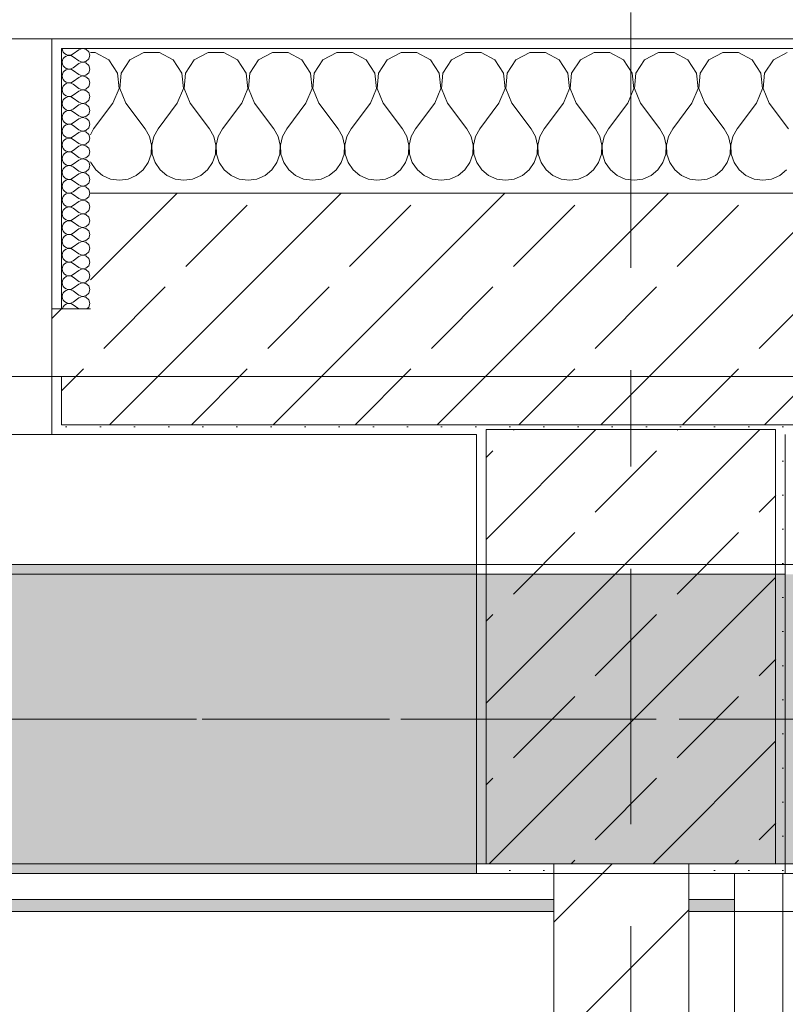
# Model space of a CAD drawing. Header units: metres. Extents: x -3.6 to 84.5, y -11 to 16.8.
# Tile 273 of 361: x 39.5 to 40.3, y 12.9 to 13.9. Entities that reach past the tile are written whole.
import ezdxf

# ---------------------------------------------------------------- set-up
doc = ezdxf.new("R2010")
doc.units = ezdxf.units.M
doc.header["$MEASUREMENT"] = 0
for name, pattern in [('Achse', [0.2, 0.1, -0.05, 0, -0.05]), ('Strichlinie doppelt', [0.546806, 0.264583, -0.105833, 0.070556, -0.105833]), ('Wipeout_Contour', [1, 0, -1])]:
    doc.linetypes.add(name, pattern=pattern)
for name, color, linetype in [('451 - Universal.Achsen Raster', 7, 'Continuous'), ('604 - Struktur.Wand Aussen', 7, 'Continuous'), ('605 - Struktur.Wand Innen', 7, 'Continuous'), ('607 - Struktur.Stütze', 7, 'Continuous'), ('608 - Struktur.Träger', 7, 'Continuous'), ('Neubau_606 - Struktur.Wand Innen Ausbau', 7, 'Continuous'), ('Neubau_653 - Abdeckung.TB Verkofferung', 7, 'Continuous')]:
    doc.layers.add(name, color=color, linetype=linetype)
pattern_1 = [(45, (0, 0), (-0.01767767, 0.01767767), [0, -0.025])]
pattern_2 = [(45, (0, 0), (-0.0848528, 0.0848528), []), (45, (-0.04243, 0.04243), (-0.0848528, 0.0848528), [0.09, -0.03])]
pattern_3 = [(0, (0, 0), (0, 0.08660254), [0, -0.05]), (0, (0.025, 0.0433), (0, 0.08660254), [0, -0.05])]

# ---------------------------------------------------------------- blocks, each defined once
blk = doc.blocks.new('*X27')
at = {"layer": '604 - Struktur.Wand Aussen', "color": 7, "linetype": 'Continuous', "lineweight": 5}
for p, q in [((39.5748, 13.8407), (39.57, 13.8407)), ((39.5891, 13.833), (39.5748, 13.8407)), ((39.6252, 13.8407), (39.6109, 13.833)), ((39.6415, 13.8407), (39.6252, 13.8407)), ((39.6558, 13.833), (39.6415, 13.8407)), ((39.6919, 13.8407), (39.6776, 13.833)), ((39.7081, 13.8407), (39.6919, 13.8407)), ((39.7224, 13.833), (39.7081, 13.8407)), ((39.7585, 13.8407), (39.7442, 13.833)), ((39.7748, 13.8407), (39.7585, 13.8407)), ((39.7891, 13.833), (39.7748, 13.8407)), ((39.8252, 13.8407), (39.8109, 13.833)), ((39.8415, 13.8407), (39.8252, 13.8407)), ((39.8558, 13.833), (39.8415, 13.8407)), ((39.8919, 13.8407), (39.8776, 13.833)), ((39.9081, 13.8407), (39.8919, 13.8407)), ((39.9224, 13.833), (39.9081, 13.8407)), ((39.9585, 13.8407), (39.9442, 13.833)), ((39.9748, 13.8407), (39.9585, 13.8407)), ((39.9891, 13.833), (39.9748, 13.8407)), ((40.0252, 13.8407), (40.0109, 13.833)), ((40.0415, 13.8407), (40.0252, 13.8407)), ((40.0558, 13.833), (40.0415, 13.8407)), ((40.0919, 13.8407), (40.0776, 13.833)), ((40.1081, 13.8407), (40.0919, 13.8407)), ((40.1224, 13.833), (40.1081, 13.8407)), ((40.1585, 13.8407), (40.1442, 13.833)), ((40.1748, 13.8407), (40.1585, 13.8407)), ((40.1891, 13.833), (40.1748, 13.8407)), ((40.2252, 13.8407), (40.2109, 13.833)), ((40.2415, 13.8407), (40.2252, 13.8407)), ((40.2558, 13.833), (40.2415, 13.8407)), ((40.2919, 13.8407), (40.2776, 13.833)), ((39.5981, 13.8195), (39.5891, 13.833)), ((39.6109, 13.833), (39.6019, 13.8195)), ((39.6648, 13.8195), (39.6558, 13.833)), ((39.6776, 13.833), (39.6686, 13.8195)), ((39.7314, 13.8195), (39.7224, 13.833)), ((39.7442, 13.833), (39.7352, 13.8195)), ((39.7981, 13.8195), (39.7891, 13.833)), ((39.8109, 13.833), (39.8019, 13.8195)), ((39.8648, 13.8195), (39.8558, 13.833)), ((39.8776, 13.833), (39.8686, 13.8195)), ((39.9314, 13.8195), (39.9224, 13.833)), ((39.9442, 13.833), (39.9352, 13.8195)), ((39.9981, 13.8195), (39.9891, 13.833)), ((40.0109, 13.833), (40.0019, 13.8195)), ((40.0648, 13.8195), (40.0558, 13.833)), ((40.0776, 13.833), (40.0686, 13.8195)), ((40.1314, 13.8195), (40.1224, 13.833)), ((40.1442, 13.833), (40.1352, 13.8195)), ((40.1981, 13.8195), (40.1891, 13.833)), ((40.2109, 13.833), (40.2019, 13.8195)), ((40.2648, 13.8195), (40.2558, 13.833)), ((40.2776, 13.833), (40.2686, 13.8195)), ((39.5996, 13.8033), (39.5981, 13.8195)), ((39.6019, 13.8195), (39.6004, 13.8033)), ((39.6663, 13.8033), (39.6648, 13.8195)), ((39.6686, 13.8195), (39.667, 13.8033)), ((39.733, 13.8033), (39.7314, 13.8195)), ((39.7352, 13.8195), (39.7337, 13.8033)), ((39.7996, 13.8033), (39.7981, 13.8195)), ((39.8019, 13.8195), (39.8004, 13.8033)), ((39.8663, 13.8033), (39.8648, 13.8195)), ((39.8686, 13.8195), (39.867, 13.8033)), ((39.933, 13.8033), (39.9314, 13.8195)), ((39.9352, 13.8195), (39.9337, 13.8033)), ((39.9996, 13.8033), (39.9981, 13.8195)), ((40.0019, 13.8195), (40.0004, 13.8033)), ((40.0663, 13.8033), (40.0648, 13.8195)), ((40.0686, 13.8195), (40.067, 13.8033)), ((40.133, 13.8033), (40.1314, 13.8195)), ((40.1352, 13.8195), (40.1337, 13.8033)), ((40.1996, 13.8033), (40.1981, 13.8195)), ((40.2019, 13.8195), (40.2004, 13.8033)), ((40.2663, 13.8033), (40.2648, 13.8195)), ((40.2686, 13.8195), (40.267, 13.8033)), ((39.5933, 13.7883), (39.5996, 13.8033)), ((39.6004, 13.8033), (39.6067, 13.7883)), ((39.66, 13.7883), (39.6663, 13.8033)), ((39.667, 13.8033), (39.6733, 13.7883)), ((39.7267, 13.7883), (39.733, 13.8033)), ((39.7337, 13.8033), (39.74, 13.7883)), ((39.7933, 13.7883), (39.7996, 13.8033)), ((39.8004, 13.8033), (39.8067, 13.7883)), ((39.86, 13.7883), (39.8663, 13.8033)), ((39.867, 13.8033), (39.8733, 13.7883)), ((39.9267, 13.7883), (39.933, 13.8033)), ((39.9337, 13.8033), (39.94, 13.7883)), ((39.9933, 13.7883), (39.9996, 13.8033)), ((40.0004, 13.8033), (40.0067, 13.7883)), ((40.06, 13.7883), (40.0663, 13.8033)), ((40.067, 13.8033), (40.0733, 13.7883)), ((40.1267, 13.7883), (40.133, 13.8033)), ((40.1337, 13.8033), (40.14, 13.7883)), ((40.1933, 13.7883), (40.1996, 13.8033)), ((40.2004, 13.8033), (40.2067, 13.7883)), ((40.26, 13.7883), (40.2663, 13.8033)), ((40.267, 13.8033), (40.2733, 13.7883)), ((39.5933, 13.7883), (39.5733, 13.7617)), ((39.6067, 13.7883), (39.6267, 13.7617)), ((39.66, 13.7883), (39.64, 13.7617)), ((39.6733, 13.7883), (39.6933, 13.7617)), ((39.7267, 13.7883), (39.7067, 13.7617)), ((39.74, 13.7883), (39.76, 13.7617)), ((39.7933, 13.7883), (39.7733, 13.7617)), ((39.8067, 13.7883), (39.8267, 13.7617)), ((39.86, 13.7883), (39.84, 13.7617)), ((39.8733, 13.7883), (39.8933, 13.7617)), ((39.9267, 13.7883), (39.9067, 13.7617)), ((39.94, 13.7883), (39.96, 13.7617)), ((39.9933, 13.7883), (39.9733, 13.7617)), ((40.0067, 13.7883), (40.0267, 13.7617)), ((40.06, 13.7883), (40.04, 13.7617)), ((40.0733, 13.7883), (40.0933, 13.7617)), ((40.1267, 13.7883), (40.1067, 13.7617)), ((40.14, 13.7883), (40.16, 13.7617)), ((40.1933, 13.7883), (40.1733, 13.7617)), ((40.2067, 13.7883), (40.2267, 13.7617)), ((40.26, 13.7883), (40.24, 13.7617)), ((40.2733, 13.7883), (40.2933, 13.7617)), ((39.5733, 13.7617), (39.57, 13.7556)), ((39.6311, 13.7536), (39.6267, 13.7617)), ((39.64, 13.7617), (39.6355, 13.7536)), ((39.6978, 13.7536), (39.6933, 13.7617)), ((39.7067, 13.7617), (39.7022, 13.7536)), ((39.7645, 13.7536), (39.76, 13.7617)), ((39.7733, 13.7617), (39.7689, 13.7536)), ((39.8311, 13.7536), (39.8267, 13.7617)), ((39.84, 13.7617), (39.8355, 13.7536)), ((39.8978, 13.7536), (39.8933, 13.7617)), ((39.9067, 13.7617), (39.9022, 13.7536)), ((39.9645, 13.7536), (39.96, 13.7617)), ((39.9733, 13.7617), (39.9689, 13.7536)), ((40.0311, 13.7536), (40.0267, 13.7617)), ((40.04, 13.7617), (40.0355, 13.7536)), ((40.0978, 13.7536), (40.0933, 13.7617)), ((40.1067, 13.7617), (40.1022, 13.7536)), ((40.1645, 13.7536), (40.16, 13.7617)), ((40.1733, 13.7617), (40.1689, 13.7536)), ((40.2311, 13.7536), (40.2267, 13.7617)), ((40.24, 13.7617), (40.2355, 13.7536)), ((39.6332, 13.7447), (39.6311, 13.7536)), ((39.6328, 13.7355), (39.6332, 13.7447)), ((39.6355, 13.7536), (39.6335, 13.7447)), ((39.6335, 13.7447), (39.6339, 13.7355)), ((39.6999, 13.7447), (39.6978, 13.7536)), ((39.6994, 13.7355), (39.6999, 13.7447)), ((39.7022, 13.7536), (39.7001, 13.7447)), ((39.7001, 13.7447), (39.7006, 13.7355)), ((39.7665, 13.7447), (39.7645, 13.7536)), ((39.7661, 13.7355), (39.7665, 13.7447)), ((39.7689, 13.7536), (39.7668, 13.7447)), ((39.7668, 13.7447), (39.7672, 13.7355)), ((39.8332, 13.7447), (39.8311, 13.7536)), ((39.8328, 13.7355), (39.8332, 13.7447)), ((39.8355, 13.7536), (39.8335, 13.7447)), ((39.8335, 13.7447), (39.8339, 13.7355)), ((39.8999, 13.7447), (39.8978, 13.7536)), ((39.8994, 13.7355), (39.8999, 13.7447)), ((39.9022, 13.7536), (39.9001, 13.7447)), ((39.9001, 13.7447), (39.9006, 13.7355)), ((39.9665, 13.7447), (39.9645, 13.7536)), ((39.9661, 13.7355), (39.9665, 13.7447)), ((39.9689, 13.7536), (39.9668, 13.7447)), ((39.9668, 13.7447), (39.9672, 13.7355)), ((40.0332, 13.7447), (40.0311, 13.7536)), ((40.0328, 13.7355), (40.0332, 13.7447)), ((40.0355, 13.7536), (40.0335, 13.7447)), ((40.0335, 13.7447), (40.0339, 13.7355)), ((40.0999, 13.7447), (40.0978, 13.7536)), ((40.0994, 13.7355), (40.0999, 13.7447)), ((40.1022, 13.7536), (40.1001, 13.7447)), ((40.1001, 13.7447), (40.1006, 13.7355)), ((40.1665, 13.7447), (40.1645, 13.7536)), ((40.1661, 13.7355), (40.1665, 13.7447)), ((40.1689, 13.7536), (40.1668, 13.7447)), ((40.1668, 13.7447), (40.1672, 13.7355)), ((40.2332, 13.7447), (40.2311, 13.7536)), ((40.2328, 13.7355), (40.2332, 13.7447)), ((40.2355, 13.7536), (40.2335, 13.7447)), ((40.2335, 13.7447), (40.2339, 13.7355)), ((39.6298, 13.7268), (39.6328, 13.7355)), ((39.6339, 13.7355), (39.6369, 13.7268)), ((39.6965, 13.7268), (39.6994, 13.7355)), ((39.7006, 13.7355), (39.7035, 13.7268)), ((39.7631, 13.7268), (39.7661, 13.7355)), ((39.7672, 13.7355), (39.7702, 13.7268)), ((39.8298, 13.7268), (39.8328, 13.7355)), ((39.8339, 13.7355), (39.8369, 13.7268)), ((39.8965, 13.7268), (39.8994, 13.7355)), ((39.9006, 13.7355), (39.9035, 13.7268)), ((39.9631, 13.7268), (39.9661, 13.7355)), ((39.9672, 13.7355), (39.9702, 13.7268)), ((40.0298, 13.7268), (40.0328, 13.7355)), ((40.0339, 13.7355), (40.0369, 13.7268)), ((40.0965, 13.7268), (40.0994, 13.7355)), ((40.1006, 13.7355), (40.1035, 13.7268)), ((40.1631, 13.7268), (40.1661, 13.7355)), ((40.1672, 13.7355), (40.1702, 13.7268)), ((40.2298, 13.7268), (40.2328, 13.7355)), ((40.2339, 13.7355), (40.2369, 13.7268)), ((39.57, 13.7273), (39.5702, 13.7268)), ((39.5702, 13.7268), (39.5754, 13.7192)), ((39.6246, 13.7192), (39.6298, 13.7268)), ((39.6369, 13.7268), (39.6421, 13.7192)), ((39.6913, 13.7192), (39.6965, 13.7268)), ((39.7035, 13.7268), (39.7087, 13.7192)), ((39.7579, 13.7192), (39.7631, 13.7268)), ((39.7702, 13.7268), (39.7754, 13.7192)), ((39.8246, 13.7192), (39.8298, 13.7268)), ((39.8369, 13.7268), (39.8421, 13.7192)), ((39.8913, 13.7192), (39.8965, 13.7268)), ((39.9035, 13.7268), (39.9087, 13.7192)), ((39.9579, 13.7192), (39.9631, 13.7268)), ((39.9702, 13.7268), (39.9754, 13.7192)), ((40.0246, 13.7192), (40.0298, 13.7268)), ((40.0369, 13.7268), (40.0421, 13.7192)), ((40.0913, 13.7192), (40.0965, 13.7268)), ((40.1035, 13.7268), (40.1087, 13.7192)), ((40.1579, 13.7192), (40.1631, 13.7268)), ((40.1702, 13.7268), (40.1754, 13.7192)), ((40.2246, 13.7192), (40.2298, 13.7268)), ((40.2369, 13.7268), (40.2421, 13.7192)), ((39.5754, 13.7192), (39.5825, 13.7133)), ((39.6175, 13.7133), (39.6246, 13.7192)), ((39.6421, 13.7192), (39.6491, 13.7133)), ((39.6842, 13.7133), (39.6913, 13.7192)), ((39.7087, 13.7192), (39.7158, 13.7133)), ((39.7509, 13.7133), (39.7579, 13.7192)), ((39.7754, 13.7192), (39.7825, 13.7133)), ((39.8175, 13.7133), (39.8246, 13.7192)), ((39.8421, 13.7192), (39.8491, 13.7133)), ((39.8842, 13.7133), (39.8913, 13.7192)), ((39.9087, 13.7192), (39.9158, 13.7133)), ((39.9509, 13.7133), (39.9579, 13.7192)), ((39.9754, 13.7192), (39.9825, 13.7133)), ((40.0175, 13.7133), (40.0246, 13.7192)), ((40.0421, 13.7192), (40.0491, 13.7133)), ((40.0842, 13.7133), (40.0913, 13.7192)), ((40.1087, 13.7192), (40.1158, 13.7133)), ((40.1509, 13.7133), (40.1579, 13.7192)), ((40.1754, 13.7192), (40.1825, 13.7133)), ((40.2175, 13.7133), (40.2246, 13.7192)), ((40.2421, 13.7192), (40.2491, 13.7133)), ((40.2842, 13.7133), (40.2913, 13.7192)), ((39.5825, 13.7133), (39.5909, 13.7096)), ((39.5909, 13.7096), (39.6, 13.7083)), ((39.6, 13.7083), (39.6091, 13.7096)), ((39.6091, 13.7096), (39.6175, 13.7133)), ((39.6491, 13.7133), (39.6576, 13.7096)), ((39.6576, 13.7096), (39.6667, 13.7083)), ((39.6667, 13.7083), (39.6758, 13.7096)), ((39.6758, 13.7096), (39.6842, 13.7133)), ((39.7158, 13.7133), (39.7242, 13.7096)), ((39.7242, 13.7096), (39.7333, 13.7083)), ((39.7333, 13.7083), (39.7424, 13.7096)), ((39.7424, 13.7096), (39.7509, 13.7133)), ((39.7825, 13.7133), (39.7909, 13.7096)), ((39.7909, 13.7096), (39.8, 13.7083)), ((39.8, 13.7083), (39.8091, 13.7096)), ((39.8091, 13.7096), (39.8175, 13.7133)), ((39.8491, 13.7133), (39.8576, 13.7096)), ((39.8576, 13.7096), (39.8667, 13.7083)), ((39.8667, 13.7083), (39.8758, 13.7096)), ((39.8758, 13.7096), (39.8842, 13.7133)), ((39.9158, 13.7133), (39.9242, 13.7096)), ((39.9242, 13.7096), (39.9333, 13.7083)), ((39.9333, 13.7083), (39.9424, 13.7096)), ((39.9424, 13.7096), (39.9509, 13.7133)), ((39.9825, 13.7133), (39.9909, 13.7096)), ((39.9909, 13.7096), (40, 13.7083)), ((40, 13.7083), (40.0091, 13.7096)), ((40.0091, 13.7096), (40.0175, 13.7133)), ((40.0491, 13.7133), (40.0576, 13.7096)), ((40.0576, 13.7096), (40.0667, 13.7083)), ((40.0667, 13.7083), (40.0758, 13.7096)), ((40.0758, 13.7096), (40.0842, 13.7133)), ((40.1158, 13.7133), (40.1242, 13.7096)), ((40.1242, 13.7096), (40.1333, 13.7083)), ((40.1333, 13.7083), (40.1424, 13.7096)), ((40.1424, 13.7096), (40.1509, 13.7133)), ((40.1825, 13.7133), (40.1909, 13.7096)), ((40.1909, 13.7096), (40.2, 13.7083)), ((40.2, 13.7083), (40.2091, 13.7096)), ((40.2091, 13.7096), (40.2175, 13.7133)), ((40.2491, 13.7133), (40.2576, 13.7096)), ((40.2576, 13.7096), (40.2667, 13.7083)), ((40.2667, 13.7083), (40.2758, 13.7096)), ((40.2758, 13.7096), (40.2842, 13.7133))]:
    blk.add_line(p, q, dxfattribs=at)
blk = doc.blocks.new('*X53')
at = {"layer": '604 - Struktur.Wand Aussen', "color": 7, "linetype": 'Continuous', "lineweight": 5}
for p, q in [((39.5407, 13.845), (39.541, 13.843)), ((39.541, 13.843), (39.5418, 13.8412)), ((39.5418, 13.8412), (39.543, 13.8397)), ((39.543, 13.8397), (39.5447, 13.8386)), ((39.5447, 13.8371), (39.543, 13.836)), ((39.5447, 13.8386), (39.5465, 13.838)), ((39.5465, 13.8377), (39.5447, 13.8371)), ((39.5465, 13.838), (39.5485, 13.8379)), ((39.5485, 13.8378), (39.5465, 13.8377)), ((39.5485, 13.8379), (39.5504, 13.8383)), ((39.5504, 13.8374), (39.5485, 13.8378)), ((39.5504, 13.8383), (39.5521, 13.8393)), ((39.5521, 13.8364), (39.5504, 13.8374)), ((39.5579, 13.8436), (39.5521, 13.8393)), ((39.5615, 13.845), (39.5579, 13.8436)), ((39.5653, 13.8442), (39.5615, 13.845)), ((39.5682, 13.8416), (39.5653, 13.8442)), ((39.5693, 13.8379), (39.5682, 13.8416)), ((39.5682, 13.8341), (39.5693, 13.8379)), ((39.541, 13.8327), (39.5407, 13.8307)), ((39.5407, 13.8307), (39.541, 13.8288)), ((39.5418, 13.8345), (39.541, 13.8327)), ((39.541, 13.8288), (39.5418, 13.827)), ((39.543, 13.836), (39.5418, 13.8345)), ((39.5418, 13.827), (39.543, 13.8254)), ((39.5579, 13.8321), (39.5521, 13.8364)), ((39.5579, 13.8293), (39.5521, 13.825)), ((39.5579, 13.8321), (39.5615, 13.8307)), ((39.5615, 13.8307), (39.5579, 13.8293)), ((39.5615, 13.8307), (39.5653, 13.8315)), ((39.5653, 13.83), (39.5615, 13.8307)), ((39.5653, 13.8315), (39.5682, 13.8341)), ((39.5682, 13.8273), (39.5653, 13.83)), ((39.5693, 13.8236), (39.5682, 13.8273)), ((39.541, 13.8184), (39.5407, 13.8164)), ((39.5407, 13.8164), (39.541, 13.8145)), ((39.5418, 13.8202), (39.541, 13.8184)), ((39.543, 13.8217), (39.5418, 13.8202)), ((39.543, 13.8254), (39.5447, 13.8243)), ((39.5447, 13.8228), (39.543, 13.8217)), ((39.5447, 13.8243), (39.5465, 13.8237)), ((39.5465, 13.8234), (39.5447, 13.8228)), ((39.5465, 13.8237), (39.5485, 13.8236)), ((39.5485, 13.8235), (39.5465, 13.8234)), ((39.5485, 13.8236), (39.5504, 13.824)), ((39.5504, 13.8231), (39.5485, 13.8235)), ((39.5504, 13.824), (39.5521, 13.825)), ((39.5521, 13.8221), (39.5504, 13.8231)), ((39.5579, 13.8179), (39.5521, 13.8221)), ((39.5579, 13.8179), (39.5615, 13.8165)), ((39.5615, 13.8164), (39.5579, 13.815)), ((39.5615, 13.8165), (39.5653, 13.8172)), ((39.5653, 13.8157), (39.5615, 13.8164)), ((39.5653, 13.8172), (39.5682, 13.8198)), ((39.5682, 13.8198), (39.5693, 13.8236)), ((39.541, 13.8145), (39.5418, 13.8127)), ((39.5418, 13.8059), (39.541, 13.8041)), ((39.5418, 13.8127), (39.543, 13.8112)), ((39.543, 13.8074), (39.5418, 13.8059)), ((39.543, 13.8112), (39.5447, 13.81)), ((39.5447, 13.8085), (39.543, 13.8074)), ((39.5447, 13.81), (39.5465, 13.8094)), ((39.5465, 13.8092), (39.5447, 13.8085)), ((39.5465, 13.8094), (39.5485, 13.8093)), ((39.5485, 13.8093), (39.5465, 13.8092)), ((39.5485, 13.8093), (39.5504, 13.8098)), ((39.5504, 13.8088), (39.5485, 13.8093)), ((39.5504, 13.8098), (39.5521, 13.8107)), ((39.5521, 13.8079), (39.5504, 13.8088)), ((39.5579, 13.815), (39.5521, 13.8107)), ((39.5579, 13.8036), (39.5521, 13.8079)), ((39.5682, 13.813), (39.5653, 13.8157)), ((39.5693, 13.8093), (39.5682, 13.813)), ((39.5682, 13.8055), (39.5693, 13.8093)), ((39.541, 13.8041), (39.5407, 13.8021)), ((39.5407, 13.8021), (39.541, 13.8002)), ((39.541, 13.8002), (39.5418, 13.7984)), ((39.5418, 13.7984), (39.543, 13.7969)), ((39.543, 13.7969), (39.5447, 13.7958)), ((39.5447, 13.7958), (39.5465, 13.7951)), ((39.5504, 13.7955), (39.5521, 13.7964)), ((39.5579, 13.8007), (39.5521, 13.7964)), ((39.5579, 13.8036), (39.5615, 13.8022)), ((39.5615, 13.8021), (39.5579, 13.8007)), ((39.5615, 13.8022), (39.5653, 13.8029)), ((39.5653, 13.8014), (39.5615, 13.8021)), ((39.5653, 13.8029), (39.5682, 13.8055)), ((39.5682, 13.7988), (39.5653, 13.8014)), ((39.5693, 13.795), (39.5682, 13.7988)), ((39.541, 13.7898), (39.5407, 13.7879)), ((39.5407, 13.7879), (39.541, 13.7859)), ((39.5418, 13.7916), (39.541, 13.7898)), ((39.541, 13.7859), (39.5418, 13.7841)), ((39.543, 13.7931), (39.5418, 13.7916)), ((39.5447, 13.7942), (39.543, 13.7931)), ((39.5465, 13.7949), (39.5447, 13.7942)), ((39.5465, 13.7951), (39.5485, 13.795)), ((39.5485, 13.795), (39.5465, 13.7949)), ((39.5485, 13.795), (39.5504, 13.7955)), ((39.5504, 13.7945), (39.5485, 13.795)), ((39.5521, 13.7936), (39.5504, 13.7945)), ((39.5579, 13.7893), (39.5521, 13.7936)), ((39.5579, 13.7864), (39.5521, 13.7821)), ((39.5579, 13.7893), (39.5615, 13.7879)), ((39.5615, 13.7878), (39.5579, 13.7864)), ((39.5615, 13.7879), (39.5653, 13.7886)), ((39.5653, 13.7871), (39.5615, 13.7878)), ((39.5653, 13.7886), (39.5682, 13.7912)), ((39.5682, 13.7845), (39.5653, 13.7871)), ((39.5682, 13.7912), (39.5693, 13.795)), ((39.541, 13.7755), (39.5407, 13.7736)), ((39.5418, 13.7773), (39.541, 13.7755)), ((39.5418, 13.7841), (39.543, 13.7826)), ((39.543, 13.7788), (39.5418, 13.7773)), ((39.543, 13.7826), (39.5447, 13.7815)), ((39.5447, 13.78), (39.543, 13.7788)), ((39.5447, 13.7815), (39.5465, 13.7808)), ((39.5465, 13.7806), (39.5447, 13.78)), ((39.5465, 13.7808), (39.5485, 13.7807)), ((39.5485, 13.7807), (39.5465, 13.7806)), ((39.5485, 13.7807), (39.5504, 13.7812)), ((39.5504, 13.7802), (39.5485, 13.7807)), ((39.5504, 13.7812), (39.5521, 13.7821)), ((39.5521, 13.7793), (39.5504, 13.7802)), ((39.5579, 13.775), (39.5521, 13.7793)), ((39.5653, 13.7743), (39.5682, 13.777)), ((39.5693, 13.7807), (39.5682, 13.7845)), ((39.5682, 13.777), (39.5693, 13.7807)), ((39.5407, 13.7736), (39.541, 13.7716)), ((39.541, 13.7716), (39.5418, 13.7698)), ((39.5418, 13.7698), (39.543, 13.7683)), ((39.543, 13.7683), (39.5447, 13.7672)), ((39.5447, 13.7657), (39.543, 13.7646)), ((39.5447, 13.7672), (39.5465, 13.7666)), ((39.5465, 13.7663), (39.5447, 13.7657)), ((39.5465, 13.7666), (39.5485, 13.7665)), ((39.5485, 13.7664), (39.5465, 13.7663)), ((39.5485, 13.7665), (39.5504, 13.7669)), ((39.5504, 13.766), (39.5485, 13.7664)), ((39.5504, 13.7669), (39.5521, 13.7679)), ((39.5521, 13.765), (39.5504, 13.766)), ((39.5579, 13.7721), (39.5521, 13.7679)), ((39.5579, 13.775), (39.5615, 13.7736)), ((39.5615, 13.7735), (39.5579, 13.7721)), ((39.5615, 13.7736), (39.5653, 13.7743)), ((39.5653, 13.7728), (39.5615, 13.7735)), ((39.5682, 13.7702), (39.5653, 13.7728)), ((39.5693, 13.7664), (39.5682, 13.7702)), ((39.5682, 13.7627), (39.5693, 13.7664)), ((39.541, 13.7612), (39.5407, 13.7593)), ((39.5407, 13.7593), (39.541, 13.7573)), ((39.5418, 13.763), (39.541, 13.7612)), ((39.541, 13.7573), (39.5418, 13.7555)), ((39.543, 13.7646), (39.5418, 13.763)), ((39.5418, 13.7555), (39.543, 13.754)), ((39.5579, 13.7607), (39.5521, 13.765)), ((39.5579, 13.7579), (39.5521, 13.7536)), ((39.5579, 13.7607), (39.5615, 13.7593)), ((39.5615, 13.7593), (39.5579, 13.7579)), ((39.5615, 13.7593), (39.5653, 13.76)), ((39.5653, 13.7585), (39.5615, 13.7593)), ((39.5653, 13.76), (39.5682, 13.7627)), ((39.5682, 13.7559), (39.5653, 13.7585)), ((39.5693, 13.7521), (39.5682, 13.7559)), ((39.541, 13.747), (39.5407, 13.745)), ((39.5407, 13.745), (39.541, 13.743)), ((39.5418, 13.7488), (39.541, 13.747)), ((39.543, 13.7503), (39.5418, 13.7488)), ((39.543, 13.754), (39.5447, 13.7529)), ((39.5447, 13.7514), (39.543, 13.7503)), ((39.5447, 13.7529), (39.5465, 13.7523)), ((39.5465, 13.752), (39.5447, 13.7514)), ((39.5465, 13.7523), (39.5485, 13.7522)), ((39.5485, 13.7521), (39.5465, 13.752)), ((39.5485, 13.7522), (39.5504, 13.7526)), ((39.5504, 13.7517), (39.5485, 13.7521)), ((39.5504, 13.7526), (39.5521, 13.7536)), ((39.5521, 13.7507), (39.5504, 13.7517)), ((39.5579, 13.7464), (39.5521, 13.7507)), ((39.5579, 13.7464), (39.5615, 13.745)), ((39.5615, 13.745), (39.5579, 13.7436)), ((39.5615, 13.745), (39.5653, 13.7458)), ((39.5653, 13.7442), (39.5615, 13.745)), ((39.5653, 13.7458), (39.5682, 13.7484)), ((39.5682, 13.7484), (39.5693, 13.7521)), ((39.541, 13.743), (39.5418, 13.7412)), ((39.5418, 13.7345), (39.541, 13.7327)), ((39.5418, 13.7412), (39.543, 13.7397)), ((39.543, 13.736), (39.5418, 13.7345)), ((39.543, 13.7397), (39.5447, 13.7386)), ((39.5447, 13.7371), (39.543, 13.736)), ((39.5447, 13.7386), (39.5465, 13.738)), ((39.5465, 13.7377), (39.5447, 13.7371)), ((39.5465, 13.738), (39.5485, 13.7379)), ((39.5485, 13.7378), (39.5465, 13.7377)), ((39.5485, 13.7379), (39.5504, 13.7383)), ((39.5504, 13.7374), (39.5485, 13.7378)), ((39.5504, 13.7383), (39.5521, 13.7393)), ((39.5521, 13.7364), (39.5504, 13.7374)), ((39.5579, 13.7436), (39.5521, 13.7393)), ((39.5579, 13.7321), (39.5521, 13.7364)), ((39.5682, 13.7416), (39.5653, 13.7442)), ((39.5693, 13.7379), (39.5682, 13.7416)), ((39.5682, 13.7341), (39.5693, 13.7379)), ((39.541, 13.7327), (39.5407, 13.7307)), ((39.5407, 13.7307), (39.541, 13.7288)), ((39.541, 13.7288), (39.5418, 13.727)), ((39.5418, 13.727), (39.543, 13.7254)), ((39.543, 13.7254), (39.5447, 13.7243)), ((39.5447, 13.7243), (39.5465, 13.7237)), ((39.5504, 13.724), (39.5521, 13.725)), ((39.5579, 13.7293), (39.5521, 13.725)), ((39.5579, 13.7321), (39.5615, 13.7307)), ((39.5615, 13.7307), (39.5579, 13.7293)), ((39.5615, 13.7307), (39.5653, 13.7315)), ((39.5653, 13.73), (39.5615, 13.7307)), ((39.5653, 13.7315), (39.5682, 13.7341)), ((39.5682, 13.7273), (39.5653, 13.73)), ((39.5693, 13.7236), (39.5682, 13.7273)), ((39.541, 13.7184), (39.5407, 13.7164)), ((39.5407, 13.7164), (39.541, 13.7145)), ((39.5418, 13.7202), (39.541, 13.7184)), ((39.541, 13.7145), (39.5418, 13.7127)), ((39.543, 13.7217), (39.5418, 13.7202)), ((39.5447, 13.7228), (39.543, 13.7217)), ((39.5465, 13.7234), (39.5447, 13.7228)), ((39.5465, 13.7237), (39.5485, 13.7236)), ((39.5485, 13.7235), (39.5465, 13.7234)), ((39.5485, 13.7236), (39.5504, 13.724)), ((39.5504, 13.7231), (39.5485, 13.7235)), ((39.5521, 13.7221), (39.5504, 13.7231)), ((39.5579, 13.7179), (39.5521, 13.7221)), ((39.5579, 13.715), (39.5521, 13.7107)), ((39.5579, 13.7179), (39.5615, 13.7165)), ((39.5615, 13.7164), (39.5579, 13.715)), ((39.5615, 13.7165), (39.5653, 13.7172)), ((39.5653, 13.7157), (39.5615, 13.7164)), ((39.5653, 13.7172), (39.5682, 13.7198)), ((39.5682, 13.713), (39.5653, 13.7157)), ((39.5682, 13.7198), (39.5693, 13.7236)), ((39.541, 13.7041), (39.5407, 13.7021)), ((39.5418, 13.7059), (39.541, 13.7041)), ((39.5418, 13.7127), (39.543, 13.7112)), ((39.543, 13.7074), (39.5418, 13.7059)), ((39.543, 13.7112), (39.5447, 13.71)), ((39.5447, 13.7085), (39.543, 13.7074)), ((39.5447, 13.71), (39.5465, 13.7094)), ((39.5465, 13.7092), (39.5447, 13.7085)), ((39.5465, 13.7094), (39.5485, 13.7093)), ((39.5485, 13.7093), (39.5465, 13.7092)), ((39.5485, 13.7093), (39.5504, 13.7098)), ((39.5504, 13.7088), (39.5485, 13.7093)), ((39.5504, 13.7098), (39.5521, 13.7107)), ((39.5521, 13.7079), (39.5504, 13.7088)), ((39.5579, 13.7036), (39.5521, 13.7079)), ((39.5653, 13.7029), (39.5682, 13.7055)), ((39.5693, 13.7093), (39.5682, 13.713)), ((39.5682, 13.7055), (39.5693, 13.7093)), ((39.5407, 13.7021), (39.541, 13.7002)), ((39.541, 13.7002), (39.5418, 13.6984)), ((39.5418, 13.6984), (39.543, 13.6969)), ((39.543, 13.6969), (39.5447, 13.6958)), ((39.5447, 13.6942), (39.543, 13.6931)), ((39.5447, 13.6958), (39.5465, 13.6951)), ((39.5465, 13.6949), (39.5447, 13.6942)), ((39.5465, 13.6951), (39.5485, 13.695)), ((39.5485, 13.695), (39.5465, 13.6949)), ((39.5485, 13.695), (39.5504, 13.6955)), ((39.5504, 13.6945), (39.5485, 13.695)), ((39.5504, 13.6955), (39.5521, 13.6964)), ((39.5521, 13.6936), (39.5504, 13.6945)), ((39.5579, 13.7007), (39.5521, 13.6964)), ((39.5579, 13.7036), (39.5615, 13.7022)), ((39.5615, 13.7021), (39.5579, 13.7007)), ((39.5615, 13.7022), (39.5653, 13.7029)), ((39.5653, 13.7014), (39.5615, 13.7021)), ((39.5682, 13.6988), (39.5653, 13.7014)), ((39.5693, 13.695), (39.5682, 13.6988)), ((39.5682, 13.6912), (39.5693, 13.695)), ((39.541, 13.6898), (39.5407, 13.6879)), ((39.5407, 13.6879), (39.541, 13.6859)), ((39.5418, 13.6916), (39.541, 13.6898)), ((39.541, 13.6859), (39.5418, 13.6841)), ((39.543, 13.6931), (39.5418, 13.6916)), ((39.5418, 13.6841), (39.543, 13.6826)), ((39.5579, 13.6893), (39.5521, 13.6936)), ((39.5579, 13.6864), (39.5521, 13.6821)), ((39.5579, 13.6893), (39.5615, 13.6879)), ((39.5615, 13.6878), (39.5579, 13.6864)), ((39.5615, 13.6879), (39.5653, 13.6886)), ((39.5653, 13.6871), (39.5615, 13.6878)), ((39.5653, 13.6886), (39.5682, 13.6912)), ((39.5682, 13.6845), (39.5653, 13.6871)), ((39.5693, 13.6807), (39.5682, 13.6845)), ((39.541, 13.6755), (39.5407, 13.6736)), ((39.5407, 13.6736), (39.541, 13.6716)), ((39.5418, 13.6773), (39.541, 13.6755)), ((39.543, 13.6788), (39.5418, 13.6773)), ((39.543, 13.6826), (39.5447, 13.6815)), ((39.5447, 13.68), (39.543, 13.6788)), ((39.5447, 13.6815), (39.5465, 13.6808)), ((39.5465, 13.6806), (39.5447, 13.68)), ((39.5465, 13.6808), (39.5485, 13.6807)), ((39.5485, 13.6807), (39.5465, 13.6806)), ((39.5485, 13.6807), (39.5504, 13.6812)), ((39.5504, 13.6802), (39.5485, 13.6807)), ((39.5504, 13.6812), (39.5521, 13.6821)), ((39.5521, 13.6793), (39.5504, 13.6802)), ((39.5579, 13.675), (39.5521, 13.6793)), ((39.5579, 13.675), (39.5615, 13.6736)), ((39.5615, 13.6735), (39.5579, 13.6721)), ((39.5615, 13.6736), (39.5653, 13.6743)), ((39.5653, 13.6728), (39.5615, 13.6735)), ((39.5653, 13.6743), (39.5682, 13.677)), ((39.5682, 13.677), (39.5693, 13.6807)), ((39.541, 13.6716), (39.5418, 13.6698)), ((39.5418, 13.663), (39.541, 13.6612)), ((39.5418, 13.6698), (39.543, 13.6683)), ((39.543, 13.6646), (39.5418, 13.663)), ((39.543, 13.6683), (39.5447, 13.6672)), ((39.5447, 13.6657), (39.543, 13.6646)), ((39.5447, 13.6672), (39.5465, 13.6666)), ((39.5465, 13.6663), (39.5447, 13.6657)), ((39.5465, 13.6666), (39.5485, 13.6665)), ((39.5485, 13.6664), (39.5465, 13.6663)), ((39.5485, 13.6665), (39.5504, 13.6669)), ((39.5504, 13.666), (39.5485, 13.6664)), ((39.5504, 13.6669), (39.5521, 13.6679)), ((39.5521, 13.665), (39.5504, 13.666)), ((39.5579, 13.6721), (39.5521, 13.6679)), ((39.5579, 13.6607), (39.5521, 13.665)), ((39.5682, 13.6702), (39.5653, 13.6728)), ((39.5693, 13.6664), (39.5682, 13.6702)), ((39.5682, 13.6627), (39.5693, 13.6664)), ((39.541, 13.6612), (39.5407, 13.6593)), ((39.5407, 13.6593), (39.541, 13.6573)), ((39.541, 13.6573), (39.5418, 13.6555)), ((39.5418, 13.6555), (39.543, 13.654)), ((39.543, 13.654), (39.5447, 13.6529)), ((39.5447, 13.6529), (39.5465, 13.6523)), ((39.5504, 13.6526), (39.5521, 13.6536)), ((39.5579, 13.6579), (39.5521, 13.6536)), ((39.5579, 13.6607), (39.5615, 13.6593)), ((39.5615, 13.6593), (39.5579, 13.6579)), ((39.5615, 13.6593), (39.5653, 13.66)), ((39.5653, 13.6585), (39.5615, 13.6593)), ((39.5653, 13.66), (39.5682, 13.6627)), ((39.5682, 13.6559), (39.5653, 13.6585)), ((39.5693, 13.6521), (39.5682, 13.6559)), ((39.541, 13.647), (39.5407, 13.645)), ((39.5407, 13.645), (39.541, 13.643)), ((39.5418, 13.6488), (39.541, 13.647)), ((39.541, 13.643), (39.5418, 13.6412)), ((39.543, 13.6503), (39.5418, 13.6488)), ((39.5447, 13.6514), (39.543, 13.6503)), ((39.5465, 13.652), (39.5447, 13.6514)), ((39.5465, 13.6523), (39.5485, 13.6522)), ((39.5485, 13.6521), (39.5465, 13.652)), ((39.5485, 13.6522), (39.5504, 13.6526)), ((39.5504, 13.6517), (39.5485, 13.6521)), ((39.5521, 13.6507), (39.5504, 13.6517)), ((39.5579, 13.6464), (39.5521, 13.6507)), ((39.5579, 13.6436), (39.5521, 13.6393)), ((39.5579, 13.6464), (39.5615, 13.645)), ((39.5615, 13.645), (39.5579, 13.6436)), ((39.5615, 13.645), (39.5653, 13.6458)), ((39.5653, 13.6442), (39.5615, 13.645)), ((39.5653, 13.6458), (39.5682, 13.6484)), ((39.5682, 13.6416), (39.5653, 13.6442)), ((39.5682, 13.6484), (39.5693, 13.6521)), ((39.541, 13.6327), (39.5407, 13.6307)), ((39.5418, 13.6345), (39.541, 13.6327)), ((39.5418, 13.6412), (39.543, 13.6397)), ((39.543, 13.636), (39.5418, 13.6345)), ((39.543, 13.6397), (39.5447, 13.6386)), ((39.5447, 13.6371), (39.543, 13.636)), ((39.5447, 13.6386), (39.5465, 13.638)), ((39.5465, 13.6377), (39.5447, 13.6371)), ((39.5465, 13.638), (39.5485, 13.6379)), ((39.5485, 13.6378), (39.5465, 13.6377)), ((39.5485, 13.6379), (39.5504, 13.6383)), ((39.5504, 13.6374), (39.5485, 13.6378)), ((39.5504, 13.6383), (39.5521, 13.6393)), ((39.5521, 13.6364), (39.5504, 13.6374)), ((39.5579, 13.6321), (39.5521, 13.6364)), ((39.5653, 13.6315), (39.5682, 13.6341)), ((39.5693, 13.6379), (39.5682, 13.6416)), ((39.5682, 13.6341), (39.5693, 13.6379)), ((39.5407, 13.6307), (39.541, 13.6288)), ((39.541, 13.6288), (39.5418, 13.627)), ((39.5418, 13.627), (39.543, 13.6254)), ((39.543, 13.6254), (39.5447, 13.6243)), ((39.5447, 13.6228), (39.543, 13.6217)), ((39.5447, 13.6243), (39.5465, 13.6237)), ((39.5465, 13.6234), (39.5447, 13.6228)), ((39.5465, 13.6237), (39.5485, 13.6236)), ((39.5485, 13.6235), (39.5465, 13.6234)), ((39.5485, 13.6236), (39.5504, 13.624)), ((39.5504, 13.6231), (39.5485, 13.6235)), ((39.5504, 13.624), (39.5521, 13.625)), ((39.5521, 13.6221), (39.5504, 13.6231)), ((39.5579, 13.6293), (39.5521, 13.625)), ((39.5579, 13.6321), (39.5615, 13.6307)), ((39.5615, 13.6307), (39.5579, 13.6293)), ((39.5615, 13.6307), (39.5653, 13.6315)), ((39.5653, 13.63), (39.5615, 13.6307)), ((39.5682, 13.6273), (39.5653, 13.63)), ((39.5693, 13.6236), (39.5682, 13.6273)), ((39.5682, 13.6198), (39.5693, 13.6236)), ((39.541, 13.6184), (39.5407, 13.6164)), ((39.5407, 13.6164), (39.541, 13.6145)), ((39.5418, 13.6202), (39.541, 13.6184)), ((39.541, 13.6145), (39.5418, 13.6127)), ((39.543, 13.6217), (39.5418, 13.6202)), ((39.5418, 13.6127), (39.543, 13.6112)), ((39.5579, 13.6179), (39.5521, 13.6221)), ((39.5579, 13.615), (39.5521, 13.6107)), ((39.5579, 13.6179), (39.5615, 13.6165)), ((39.5615, 13.6164), (39.5579, 13.615)), ((39.5615, 13.6165), (39.5653, 13.6172)), ((39.5653, 13.6157), (39.5615, 13.6164)), ((39.5653, 13.6172), (39.5682, 13.6198)), ((39.5682, 13.613), (39.5653, 13.6157)), ((39.5693, 13.6093), (39.5682, 13.613)), ((39.541, 13.6041), (39.5407, 13.6021)), ((39.5407, 13.6021), (39.541, 13.6002)), ((39.5418, 13.6059), (39.541, 13.6041)), ((39.543, 13.6074), (39.5418, 13.6059)), ((39.543, 13.6112), (39.5447, 13.61)), ((39.5447, 13.6085), (39.543, 13.6074)), ((39.5447, 13.61), (39.5465, 13.6094)), ((39.5465, 13.6092), (39.5447, 13.6085)), ((39.5465, 13.6094), (39.5485, 13.6093)), ((39.5485, 13.6093), (39.5465, 13.6092)), ((39.5485, 13.6093), (39.5504, 13.6098)), ((39.5504, 13.6088), (39.5485, 13.6093)), ((39.5504, 13.6098), (39.5521, 13.6107)), ((39.5521, 13.6079), (39.5504, 13.6088)), ((39.5579, 13.6036), (39.5521, 13.6079)), ((39.5579, 13.6036), (39.5615, 13.6022)), ((39.5615, 13.6021), (39.5579, 13.6007)), ((39.5615, 13.6022), (39.5653, 13.6029)), ((39.5653, 13.6014), (39.5615, 13.6021)), ((39.5653, 13.6029), (39.5682, 13.6055)), ((39.5682, 13.6055), (39.5693, 13.6093)), ((39.541, 13.6002), (39.5418, 13.5984)), ((39.5418, 13.5916), (39.541, 13.5898)), ((39.5418, 13.5984), (39.543, 13.5969)), ((39.543, 13.5931), (39.5418, 13.5916)), ((39.543, 13.5969), (39.5447, 13.5958)), ((39.5447, 13.5942), (39.543, 13.5931)), ((39.5447, 13.5958), (39.5465, 13.5951)), ((39.5465, 13.5949), (39.5447, 13.5942)), ((39.5465, 13.5951), (39.5485, 13.595)), ((39.5485, 13.595), (39.5465, 13.5949)), ((39.5485, 13.595), (39.5504, 13.5955)), ((39.5504, 13.5945), (39.5485, 13.595)), ((39.5504, 13.5955), (39.5521, 13.5964)), ((39.5521, 13.5936), (39.5504, 13.5945)), ((39.5579, 13.6007), (39.5521, 13.5964)), ((39.5579, 13.5893), (39.5521, 13.5936)), ((39.5682, 13.5988), (39.5653, 13.6014)), ((39.5693, 13.595), (39.5682, 13.5988)), ((39.5682, 13.5912), (39.5693, 13.595)), ((39.541, 13.5898), (39.5407, 13.5879)), ((39.5407, 13.5879), (39.541, 13.5859)), ((39.541, 13.5859), (39.5418, 13.5841)), ((39.5418, 13.5841), (39.543, 13.5826)), ((39.543, 13.5826), (39.5447, 13.5815)), ((39.5447, 13.5815), (39.5465, 13.5808)), ((39.5504, 13.5812), (39.5521, 13.5821)), ((39.5579, 13.5864), (39.5521, 13.5821)), ((39.5579, 13.5893), (39.5615, 13.5879)), ((39.5615, 13.5878), (39.5579, 13.5864)), ((39.5615, 13.5879), (39.5653, 13.5886)), ((39.5653, 13.5871), (39.5615, 13.5878)), ((39.5653, 13.5886), (39.5682, 13.5912)), ((39.5682, 13.5845), (39.5653, 13.5871)), ((39.5693, 13.5807), (39.5682, 13.5845)), ((39.541, 13.5755), (39.5409, 13.575)), ((39.5418, 13.5773), (39.541, 13.5755)), ((39.543, 13.5788), (39.5418, 13.5773)), ((39.5447, 13.58), (39.543, 13.5788)), ((39.5465, 13.5806), (39.5447, 13.58)), ((39.5465, 13.5808), (39.5485, 13.5807)), ((39.5485, 13.5807), (39.5465, 13.5806)), ((39.5485, 13.5807), (39.5504, 13.5812)), ((39.5504, 13.5802), (39.5485, 13.5807)), ((39.5521, 13.5793), (39.5504, 13.5802)), ((39.5579, 13.575), (39.5521, 13.5793)), ((39.5661, 13.575), (39.5682, 13.577)), ((39.5682, 13.577), (39.5693, 13.5807))]:
    blk.add_line(p, q, dxfattribs=at)

msp = doc.modelspace()

# ---------------------------------------------------------------- hatches: boundary and pattern name
at = {"layer": '604 - Struktur.Wand Aussen', "linetype": 'Continuous', "lineweight": 0, "true_color": 0x000000}
h = msp.add_hatch(dxfattribs=at)
h.set_pattern_fill('Verputz_0001', color=18, style=0, pattern_type=2)
h.set_pattern_definition(pattern_3)
h.paths.add_polyline_path([(39.54, 13.855), (39.53, 13.855), (39.53, 13.575), (39.54, 13.575)])
h = msp.add_hatch(dxfattribs=at)
h.set_pattern_fill('Verputz_0001', color=18, style=0, pattern_type=2)
h.set_pattern_definition(pattern_3)
h.paths.add_polyline_path([(39.54, 13.855), (39.54, 13.845), (40.71, 13.845), (40.71, 13.855)])
h = msp.add_hatch(dxfattribs=at)
h.set_pattern_fill('Beton__Stahlbeton_0001', color=18, style=0, pattern_type=2)
h.set_pattern_definition(pattern_2)
h.paths.add_polyline_path([(39.53, 13.505), (39.54, 13.505), (39.54, 13.455), (40.71, 13.455), (40.71, 13.505), (40.72, 13.505), (40.72, 13.575), (40.71, 13.575), (40.68, 13.575), (40.68, 13.695), (39.57, 13.695), (39.57, 13.575), (39.54, 13.575), (39.53, 13.575)])
h = msp.add_hatch(dxfattribs=at)
h.set_pattern_fill('Gips_0001', color=18, style=0, pattern_type=2)
h.set_pattern_definition(pattern_1)
h.paths.add_polyline_path([(39.54, 13.445), (39.54, 13.505), (39.53, 13.505), (39.53, 13.445)])
h = msp.add_hatch(dxfattribs=at)
h.set_pattern_fill('Gips_0001', color=18, style=0, pattern_type=2)
h.set_pattern_definition(pattern_1)
h.paths.add_polyline_path([(39.54, 13.445), (39.97, 13.445), (39.97, 13.455), (39.54, 13.455)])
at = {"layer": '607 - Struktur.Stütze', "linetype": 'Continuous', "lineweight": 0, "true_color": 0x000000}
h = msp.add_hatch(dxfattribs=at)
h.set_pattern_fill('Gips_0001', color=18, style=0, pattern_type=2)
h.set_pattern_definition(pattern_1)
h.paths.add_polyline_path([(39.97, 13.445), (39.98, 13.445), (39.98, 13.45), (40.28, 13.45), (40.28, 13.445), (40.29, 13.445), (40.29, 13.455), (39.97, 13.455)])
h = msp.add_hatch(dxfattribs=at)
h.set_pattern_fill('Beton__Stahlbeton_0001', color=18, style=0, pattern_type=2)
h.set_pattern_definition(pattern_2)
h.paths.add_polyline_path([(39.98, 13), (40.28, 13), (40.28, 13.45), (39.98, 13.45)])
h = msp.add_hatch(dxfattribs=at)
h.set_pattern_fill('Gips_0001', color=18, style=0, pattern_type=2)
h.set_pattern_definition(pattern_1)
h.paths.add_polyline_path([(39.97, 13.445), (39.97, 12.99), (40.05, 12.99), (40.05, 13), (39.98, 13), (39.98, 13.445)])
h = msp.add_hatch(dxfattribs=at)
h.set_pattern_fill('Gips_0001', color=18, style=0, pattern_type=2)
h.set_pattern_definition(pattern_1)
h.paths.add_polyline_path([(40.28, 13), (40.19, 13), (40.19, 12.99), (40.29, 12.99), (40.29, 13.445), (40.28, 13.445)])
at = {"layer": '608 - Struktur.Träger', "linetype": 'Continuous', "lineweight": 0, "true_color": 0x000000}
h = msp.add_hatch(dxfattribs=at)
h.set_pattern_fill('Gips_0001', color=18, style=0, pattern_type=2)
h.set_pattern_definition(pattern_1)
h.paths.add_polyline_path([(36.69, 13.3), (39.97, 13.3), (39.97, 13.31), (36.69, 13.31)])
h = msp.add_hatch(dxfattribs=at)
h.set_pattern_fill('Gips_0001', color=18, style=0, pattern_type=2)
h.set_pattern_definition(pattern_1)
h.paths.add_polyline_path([(36.69, 12.99), (39.97, 12.99), (39.97, 13), (36.69, 13)])
at = {"layer": 'Neubau_606 - Struktur.Wand Innen Ausbau', "linetype": 'Continuous', "lineweight": 0, "true_color": 0x000000}
h = msp.add_hatch(dxfattribs=at)
h.set_pattern_fill('Gips_0001', color=18, style=0, pattern_type=2)
h.set_pattern_definition(pattern_1)
h.paths.add_polyline_path([(40.29, 12.99), (40.2875, 12.99), (40.2875, 12.7025), (40.3, 12.7025), (40.3, 13.445), (40.29, 13.445)])
at = {"layer": 'Neubau_653 - Abdeckung.TB Verkofferung', "linetype": 'Continuous', "lineweight": 0, "true_color": 0x000000}
h = msp.add_hatch(dxfattribs=at)
h.set_pattern_fill('Gips_0001', color=18, style=0, pattern_type=2)
h.set_pattern_definition(pattern_1)
h.paths.add_polyline_path([(36.72, 12.9505), (40.2375, 12.9505), (40.2375, 12.963), (36.72, 12.963)])

# ---------------------------------------------------------------- linework, layer by layer
at = {"layer": '451 - Universal.Achsen Raster', "color": 160, "linetype": 'Strichlinie doppelt', "lineweight": 9, "true_color": 0x3232ff}
msp.add_line((64.935, 13.15), (-3.175, 13.15), dxfattribs=at)
at = {"layer": '604 - Struktur.Wand Aussen', "color": 7, "linetype": 'Continuous', "lineweight": 13}
for p, q in [((39.53, 13.855), (37.13, 13.855)), ((40.68, 13.695), (39.57, 13.695)), ((39.53, 13.575), (39.53, 13.505)), ((39.54, 13.455), (39.54, 13.505)), ((39.54, 13.455), (40.71, 13.455)), ((37.13, 13.445), (39.53, 13.445))]:
    msp.add_line(p, q, dxfattribs=at)
at = {"layer": '604 - Struktur.Wand Aussen', "color": 7, "linetype": 'Continuous', "lineweight": 5}
for p, q in [((39.53, 13.855), (39.53, 13.845)), ((39.54, 13.855), (39.53, 13.855)), ((39.53, 13.845), (39.53, 13.705)), ((39.57, 13.845), (39.54, 13.845)), ((39.54, 13.575), (39.54, 13.845)), ((39.54, 13.845), (39.54, 13.575)), ((40.68, 13.845), (39.57, 13.845)), ((39.53, 13.705), (39.53, 13.695)), ((39.53, 13.695), (39.53, 13.575)), ((39.54, 13.575), (39.53, 13.575)), ((39.57, 13.575), (39.54, 13.575)), ((39.53, 13.505), (39.53, 13.455)), ((39.54, 13.505), (39.53, 13.505)), ((39.53, 13.455), (39.53, 13.445)), ((39.54, 13.445), (39.53, 13.445))]:
    msp.add_line(p, q, dxfattribs=at)
at = {"layer": '604 - Struktur.Wand Aussen', "color": 7, "linetype": 'Continuous', "lineweight": 5, "flags": 128}
for points in [[(40.71, 13.855), (39.54, 13.855)], [(39.54, 13.445), (39.97, 13.445)]]:
    msp.add_lwpolyline(points, dxfattribs=at)
at = {"layer": '607 - Struktur.Stütze', "color": 7, "linetype": 'Continuous', "lineweight": 13, "flags": 128}
msp.add_lwpolyline([(39.98, 13), (40.28, 13), (40.28, 13.45), (39.98, 13.45)], close=True, dxfattribs=at)
at = {"layer": '607 - Struktur.Stütze', "color": 7, "linetype": 'Continuous', "lineweight": 5, "flags": 128}
for points in [[(39.97, 13.445), (39.97, 12.99), (40.05, 12.99)], [(40.19, 12.99), (40.29, 12.99), (40.29, 13.445)]]:
    msp.add_lwpolyline(points, dxfattribs=at)
at = {"layer": '608 - Struktur.Träger', "color": 7, "linetype": 'Continuous', "lineweight": 13}
for p, q in [((14.78, 13.31), (47.48, 13.31)), ((39.97, 13.3), (36.69, 13.3)), ((40.29, 13.3), (39.97, 13.3))]:
    msp.add_line(p, q, dxfattribs=at)
at = {"layer": '608 - Struktur.Träger', "color": 7, "linetype": 'Continuous', "lineweight": 5}
for p, q in [((39.97, 13.31), (36.69, 13.31)), ((39.97, 13.31), (39.97, 13.3)), ((39.97, 13), (39.97, 12.99)), ((39.97, 12.99), (36.69, 12.99))]:
    msp.add_line(p, q, dxfattribs=at)
at = {"layer": '608 - Struktur.Träger', "color": 7, "linetype": 'Achse', "lineweight": 9}
msp.add_line((14.78, 13.15), (47.48, 13.15), dxfattribs=at)
at = {"layer": 'Neubau_606 - Struktur.Wand Innen Ausbau', "color": 1, "linetype": 'Continuous', "lineweight": 5}
msp.add_line((40.2875, 12.7525), (40.2875, 12.99), dxfattribs=at)
at = {"layer": 'Neubau_606 - Struktur.Wand Innen Ausbau', "color": 1, "linetype": 'Continuous', "lineweight": 5, "flags": 128}
msp.add_lwpolyline([(40.2375, 12.99), (40.2375, 12.7525)], dxfattribs=at)
at = {"layer": 'Neubau_653 - Abdeckung.TB Verkofferung', "color": 1, "linetype": 'Continuous', "lineweight": 9}
for p, q in [((15.11, 13.505), (47.24, 13.505)), ((22.05, 12.9505), (47.24, 12.9505))]:
    msp.add_line(p, q, dxfattribs=at)
at = {"layer": 'Neubau_653 - Abdeckung.TB Verkofferung', "color": 1, "linetype": 'Continuous', "lineweight": 5}
for p, q in [((40.2375, 12.99), (36.72, 12.99)), ((40.2375, 12.963), (36.72, 12.963)), ((40.2375, 12.9505), (36.72, 12.9505))]:
    msp.add_line(p, q, dxfattribs=at)
at = {"layer": 'Neubau_653 - Abdeckung.TB Verkofferung', "color": 1, "linetype": 'Continuous', "lineweight": 5, "flags": 128}
msp.add_lwpolyline([(40.2375, 12.99), (40.2375, 12.963), (40.2375, 12.9505)], dxfattribs=at)

# ---------------------------------------------------------------- block references
at = {"layer": '604 - Struktur.Wand Aussen', "color": 7, "lineweight": 18}
for name in ['*X53', '*X27']:
    msp.add_blockref(name, (0, 0), dxfattribs=at)

# ---------------------------------------------------------------- next in the draw order: wipeouts: each hides what was drawn before it
at = {"color": 254, "linetype": 'Wipeout_Contour', "lineweight": 0, "ltscale": 166.394628}
msp.add_wipeout([(40.19, 13), (40.05, 13), (40.05, 8.6), (40.19, 8.6)], dxfattribs=at).dxf.layer = '605 - Struktur.Wand Innen'

# ---------------------------------------------------------------- next in the draw order: hatches: boundary and pattern name
at = {"layer": '605 - Struktur.Wand Innen', "linetype": 'Continuous', "lineweight": 0, "true_color": 0x000000}
h = msp.add_hatch(dxfattribs=at)
h.set_pattern_fill('MW_Ziegel_0001', color=18, style=0, pattern_type=2)
h.set_pattern_definition([(45, (0, 0), (-0.0636396, 0.0636396), [])])
h.paths.add_polyline_path([(40.19, 13), (40.05, 13), (40.05, 8.6), (40.19, 8.6)])
at = {"layer": '608 - Struktur.Träger', "linetype": 'Continuous', "lineweight": 0, "true_color": 0x000000}
h = msp.add_hatch(dxfattribs=at)
h.set_pattern_fill('Beton__Stahlbeton_0001', color=18, style=0, pattern_type=2)
h.set_pattern_definition(pattern_2)
h.paths.add_polyline_path([(15.09, 13.3), (14.78, 13.3), (14.78, 13), (15.09, 13), (18.37, 13), (18.69, 13), (21.97, 13), (22.29, 13), (25.57, 13), (25.89, 13), (29.17, 13), (29.49, 13), (32.77, 13), (33.09, 13), (36.37, 13), (36.69, 13), (39.97, 13), (40.29, 13), (43.57, 13), (43.89, 13), (47.17, 13), (47.48, 13), (47.48, 13.3), (47.17, 13.3), (43.89, 13.3), (43.57, 13.3), (40.29, 13.3), (39.97, 13.3), (36.69, 13.3), (36.37, 13.3), (33.09, 13.3), (32.77, 13.3), (29.49, 13.3), (29.17, 13.3), (25.89, 13.3), (25.57, 13.3), (22.29, 13.3), (21.97, 13.3), (18.69, 13.3), (18.37, 13.3)])

# ---------------------------------------------------------------- next in the draw order: linework, layer by layer
at = {"layer": '451 - Universal.Achsen Raster', "color": 160, "linetype": 'Strichlinie doppelt', "lineweight": 9, "true_color": 0x3232ff}
msp.add_line((40.13, -10.585), (40.13, 16.355), dxfattribs=at)
at = {"layer": '605 - Struktur.Wand Innen', "color": 7, "linetype": 'Continuous', "lineweight": 18, "flags": 128}
for points in [[(40.05, 13), (40.05, 8.6)], [(40.19, 8.6), (40.19, 13)]]:
    msp.add_lwpolyline(points, dxfattribs=at)
at = {"layer": '608 - Struktur.Träger', "color": 7, "linetype": 'Continuous', "lineweight": 13}
msp.add_line((14.78, 12.99), (47.48, 12.99), dxfattribs=at)
at = {"layer": '608 - Struktur.Träger', "color": 7, "linetype": 'Continuous', "lineweight": 13, "flags": 128}
msp.add_lwpolyline([(47.48, 13), (47.17, 13), (43.89, 13), (43.57, 13), (40.29, 13), (39.97, 13), (36.69, 13), (36.37, 13), (33.09, 13), (32.77, 13), (29.49, 13), (29.17, 13), (25.89, 13), (25.57, 13), (22.29, 13), (21.97, 13), (18.69, 13), (18.37, 13), (15.09, 13), (14.78, 13)], dxfattribs=at)

doc.saveas('drawing.dxf')
